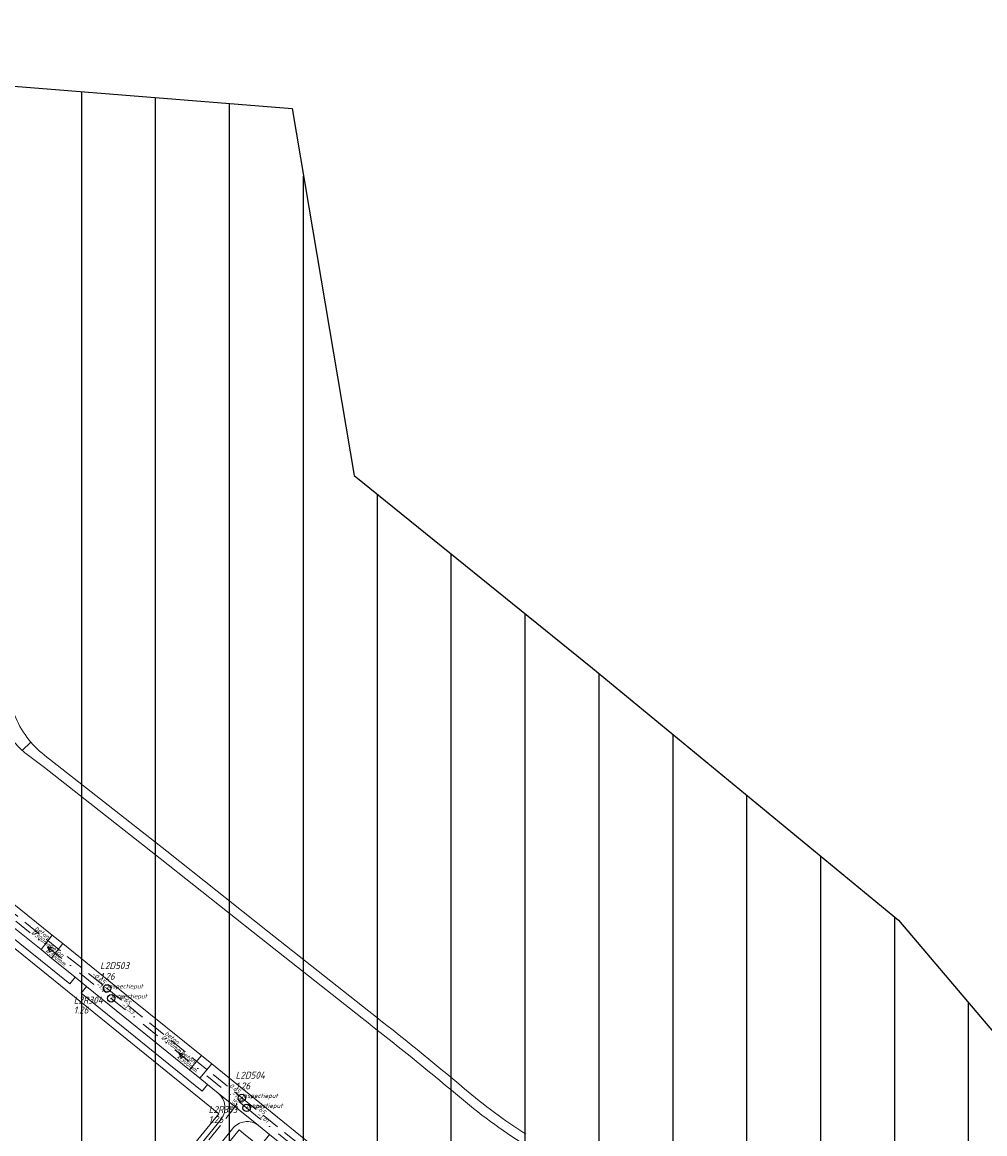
# Model space of a CAD drawing. Extents: x 148869 to 161638, y 453607 to 469810.
# Tile 802 of 1056: x 157121 to 157381, y 468776 to 469077. Entities that reach past the tile are written whole.
import ezdxf

# ---------------------------------------------------------------- set-up
doc = ezdxf.new("R2010")
doc.units = 0
doc.header["$PDMODE"] = 32
doc.header["$PDSIZE"] = 2
doc.linetypes.add('RI-HWA', pattern=[7.4, 5, -2.4])
doc.linetypes.add('RI-VWA', pattern=[11, 5, -3, 0, -3])
doc.layers.get('0').update_dxf_attribs({"linetype": 'CONTINUOUS'})
doc.layers.get('DEFPOINTS').update_dxf_attribs({"linetype": 'CONTINUOUS'})
doc.layers.add('2022', color=10, linetype='CONTINUOUS')
doc.layers.add('2022 hatch', color=10, linetype='CONTINUOUS')
for name, color, linetype, lineweight in [('B-OI-RI-HWA-BOB-T18', 150, 'CONTINUOUS', 18), ('B-OI-RI-HWA-MATERIAAL-T18', 150, 'CONTINUOUS', 18), ('B-OI-RI-HWA-PUTDEKSELHOOGTE-T25', 150, 'CONTINUOUS', 25), ('B-OI-RI-HWA-PUTNUMMER-T25', 150, 'CONTINUOUS', 25), ('B-OI-RI-HWA_DIAMETER-T18', 150, 'CONTINUOUS', 18), ('B-OI-RI-HWA_RIOOLPUT-S', 150, 'CONTINUOUS', 25), ('B-OI-RI-HWA_TRANSPORTLEIDING-G', 150, 'RI-HWA', 18), ('B-OI-RI-STROOMRICHTING-S', 252, 'CONTINUOUS', 25), ('B-OI-RI-VWA-BOB-T18', 34, 'CONTINUOUS', 18), ('B-OI-RI-VWA-DIAMETER-T18', 34, 'CONTINUOUS', 18), ('B-OI-RI-VWA-MATERIAAL-T18', 34, 'CONTINUOUS', 18), ('B-OI-RI-VWA_PUTDEKSELHOOGTE-T25', 34, 'CONTINUOUS', 25), ('B-OI-RI-VWA_PUTNUMMER-T25', 34, 'CONTINUOUS', 25), ('B-OI-RI-VWA_RIOOLPUT-S', 34, 'CONTINUOUS', 25), ('B-OI-RI-VWA_TRANSPORTLEIDING-G', 34, 'RI-VWA', 18), ('B-RO-VH-VERHARDING_ASFALT-GV', 251, 'CONTINUOUS', 18), ('B-RO-VH-VERHARDING_STRAATBAKSTEEN-GV', 251, 'CONTINUOUS', 18)]:
    doc.layers.add(name, color=color, linetype=linetype, lineweight=lineweight)
doc.styles.add('NLCS-ISO-M500-T18_CURSIEF', font='NLCS-ISO.ttf', dxfattribs={"oblique": 15, "height": 0.9})
doc.styles.add('NLCS-ISO-M750-T25_CURSIEF', font='NLCS-ISO.ttf', dxfattribs={"oblique": 15, "height": 1.875})

# ---------------------------------------------------------------- blocks, each defined once
blk = doc.blocks.new('ACMAP_ANN_TEMPLATE_vwa-diam')
at = {"color": 0, "linetype": 'ByBlock', "style": 'NLCS-ISO-M500-T18_CURSIEF', "oblique": 15}
blk.add_attdef('vwa-diam', (0.3, -1.3), '', height=1.2, dxfattribs=at)
blk = doc.blocks.new('ACMAP_ANN_TEMPLATE_vwa-materiaal')
at = {"color": 0, "linetype": 'ByBlock', "style": 'NLCS-ISO-M500-T18_CURSIEF', "oblique": 15}
blk.add_attdef('vwa-mat', (0.3, 0.2), '', height=1.2, dxfattribs=at)
blk = doc.blocks.new('ACMAP_ANN_TEMPLATE_vwa-nap-l')
at = {"color": 0, "linetype": 'ByBlock', "style": 'NLCS-ISO-M500-T18_CURSIEF', "oblique": 15}
blk.add_attdef('vwa-nap-l', (3.3, 0.2), '', height=1.2, dxfattribs=at)
blk = doc.blocks.new('ACMAP_ANN_TEMPLATE_vwa-nap-r')
at = {"color": 0, "linetype": 'ByBlock', "style": 'NLCS-ISO-M500-T18_CURSIEF', "oblique": 15}
blk.add_attdef('vwa-nap-r', (-5.6, 0.2), '', height=1.2, dxfattribs=at)
blk = doc.blocks.new('ACMAP_ANN_TEMPLATE_hwa-diam')
at = {"color": 0, "linetype": 'ByBlock', "style": 'NLCS-ISO-M500-T18_CURSIEF', "oblique": 15}
blk.add_attdef('hwa-diam', (-3.7, -1.3), '', height=1.2, dxfattribs=at)
blk = doc.blocks.new('ACMAP_ANN_TEMPLATE_hwa-materiaal')
at = {"color": 0, "linetype": 'ByBlock', "style": 'NLCS-ISO-M500-T18_CURSIEF', "oblique": 15}
blk.add_attdef('hwa-mat', (-3.7, 0.2), '', height=1.2, dxfattribs=at)
blk = doc.blocks.new('ACMAP_ANN_TEMPLATE_hwa-nap-l')
at = {"color": 0, "linetype": 'ByBlock', "style": 'NLCS-ISO-M500-T18_CURSIEF', "oblique": 15}
blk.add_attdef('hwa-nap-l', (3.3, 0.2), '', height=1.2, dxfattribs=at)
blk = doc.blocks.new('ACMAP_ANN_TEMPLATE_hwa-nap-r')
at = {"color": 0, "linetype": 'ByBlock', "style": 'NLCS-ISO-M500-T18_CURSIEF', "oblique": 15}
blk.add_attdef('hwa-nap-r', (-5.6, 0.2), '', height=1.2, dxfattribs=at)
blk = doc.blocks.new('ACMAP_ANN_TEMPLATE_hwa-puth')
at = {"color": 0, "linetype": 'ByBlock', "style": 'NLCS-ISO-M750-T25_CURSIEF', "oblique": 15}
blk.add_attdef('hwa-puth', (-9, -6.8), '', height=1.88, dxfattribs=at)
blk = doc.blocks.new('ACMAP_ANN_TEMPLATE_hwa-putnr')
at = {"color": 0, "linetype": 'ByBlock', "style": 'NLCS-ISO-M750-T25_CURSIEF', "oblique": 15}
blk.add_attdef('hwa-putnr', (-9, -4.1), '', height=1.88, dxfattribs=at)
blk = doc.blocks.new('ACMAP_ANN_TEMPLATE_type knoop')
at = {"layer": 'DEFPOINTS', "style": 'NLCS-ISO-M500-T18_CURSIEF', "oblique": 15}
blk.add_attdef('type_knoop', (0, 0), '', height=1.2, dxfattribs=at)
blk = doc.blocks.new('ACMAP_ANN_TEMPLATE_vwa-puth')
at = {"color": 0, "linetype": 'ByBlock', "style": 'NLCS-ISO-M750-T25_CURSIEF', "oblique": 15}
blk.add_attdef('vwa-puth', (-3, 5), '', height=1.88, dxfattribs=at)
blk = doc.blocks.new('ACMAP_ANN_TEMPLATE_vwa-putnr')
at = {"color": 0, "linetype": 'ByBlock', "style": 'NLCS-ISO-M750-T25_CURSIEF', "oblique": 15}
blk.add_attdef('vaw-putnr', (-3, 7.9), '', height=1.88, dxfattribs=at)

msp = doc.modelspace()

# ---------------------------------------------------------------- hatches: boundary and pattern name
at = {"layer": '2022 hatch'}
h = msp.add_hatch(dxfattribs=at)
h.set_pattern_fill('ANSI31', color=256, scale=19.992, angle=45)
h.set_pattern_definition([(90, (0, 0), (-19.992, 0), [])])
h.paths.add_polyline_path([(158379.84, 467996.89), (158366.84, 468022.67), (158189.84, 468166.16), (157828.17, 468458.42), (157739.22, 468518.82), (157641.11, 468619.81), (157530.39, 468683.16), (157482.59, 468721.96), (157387.79, 468799.09), (157358.04, 468834.15), (157275.29, 468902.27), (157210.79, 468954.43), (157194.02, 469053.71), (156902.95, 469077.05), (156826.8, 468954.1), (156792.27, 468881.17), (156787.74, 468869.52), (156766.12, 468853.14), (156708.66, 468812.18), (156684.68, 468714.31), (156691.12, 468637.35), (156646.96, 468557.82), (156546.37, 468484.25), (156540.57, 468402.6), (156240.02, 468051.1), (156133.15, 468060.94), (155534.46, 467899.58), (155877.43, 467514.28), (156068.55, 467349.02), (156564.13, 467124.76), (157053.01, 467402.65), (157255.96, 467459.7), (157295.2, 467601.79), (157494.95, 467833.47), (157733.53, 467653.62), (157958.73, 467372.41), (158076.05, 467263.89), (158097.91, 467222.3), (158172.49, 467148.19), (158328.77, 467127.74), (158565.83, 467340.97), (158654.01, 467555.95), (158521.87, 467664.49), (158523.64, 467683.01), (158588.43, 467828.66)])

# ---------------------------------------------------------------- linework, layer by layer
at = {"layer": '2022', "flags": 128}
msp.add_lwpolyline([(155534.46, 467899.58), (156133.15, 468060.94), (156240.02, 468051.1), (156540.57, 468402.6), (156546.37, 468484.25), (156646.96, 468557.82), (156691.12, 468637.35), (156684.68, 468714.31), (156708.66, 468812.18), (156766.12, 468853.14), (156787.74, 468869.52), (156792.27, 468881.17), (156826.8, 468954.1), (156902.95, 469077.05), (157194.02, 469053.71), (157210.79, 468954.43), (157275.29, 468902.27), (157358.04, 468834.15), (157387.79, 468799.09)], dxfattribs=at)
at = {"layer": 'B-OI-RI-HWA_RIOOLPUT-S', "color": 251}
for p in [(157143.99, 468815.68), (157180.46, 468786.05)]:
    msp.add_point(p, dxfattribs=at)
at = {"layer": 'B-OI-RI-HWA_TRANSPORTLEIDING-G', "color": 251}
for p, q in [((157110.18, 468842.89), (157143.99, 468815.68)), ((157143.99, 468815.68), (157180.46, 468786.05)), ((157157.86, 468757.21), (157180.46, 468786.05)), ((157180.46, 468786.05), (157216.5, 468756.86))]:
    msp.add_line(p, q, dxfattribs=at)
at = {"layer": 'B-OI-RI-STROOMRICHTING-S', "color": 251}
for points in [[(157129.43, 468826.58), (157127.86, 468826.93), (157128.52, 468825.46)], [(157164.98, 468797.83), (157163.4, 468798.17), (157164.08, 468796.71)]]:
    msp.add_lwpolyline(points, dxfattribs=at)
at = {"layer": 'B-OI-RI-VWA_RIOOLPUT-S'}
for p in [(157145.09, 468812.99), (157181.74, 468783.35)]:
    msp.add_point(p, dxfattribs=at)
at = {"layer": 'B-OI-RI-VWA_TRANSPORTLEIDING-G', "color": 251}
for p, q in [((157110.65, 468840.86), (157145.09, 468812.99)), ((157145.09, 468812.99), (157181.74, 468783.35)), ((157181.74, 468783.35), (157216.63, 468755.11))]:
    msp.add_line(p, q, dxfattribs=at)
at = {"layer": 'B-RO-VH-VERHARDING_ASFALT-GV'}
for points in [[(157123.39, 468882.28, -0.132967), (157117.55, 468894.66)], [(157115.24, 468889.42, 0.14566), (157121.05, 468880.04)], [(157121.05, 468880.04, 0.015786), (157122.02, 468879.23)], [(157128.42, 468877.72, -0.065149), (157123.39, 468882.28)], [(157213.01, 468807.6, -0.008485), (157238.74, 468786.79)], [(157240.7, 468788.54, 0.008385), (157214.79, 468809.5)], [(157238.74, 468786.79, 0.036352), (157257.11, 468773.3)], [(157257.24, 468776.26, -0.035289), (157240.7, 468788.54)]]:
    msp.add_lwpolyline(points, format="xyb", dxfattribs=at)
at = {"layer": 'B-RO-VH-VERHARDING_ASFALT-GV', "flags": 128}
for points in [[(157123.39, 468882.28), (157121.05, 468880.04)], [(157121.05, 468880.04), (157123.39, 468882.28)], [(157122.02, 468879.23), (157127.09, 468875.45), (157158.36, 468850.82), (157185.68, 468829.19), (157213.01, 468807.6)], [(157214.79, 468809.5), (157187.43, 468831.14), (157160.12, 468852.78), (157128.42, 468877.72)], [(157218.2, 468686.95), (157255.81, 468727.43), (157172.3, 468795.23), (157169.09, 468791.35), (157171.15, 468789.68), (157174.07, 468787.34), (157184.97, 468778.56), (157187.96, 468776.14), (157234.71, 468738.24), (157244.39, 468730.4)]]:
    msp.add_lwpolyline(points, dxfattribs=at)
for points in [[(157090.03, 468861.65), (157086.79, 468857.66), (157114.75, 468835.42), (157116.71, 468833.8), (157126.13, 468826.17), (157129.18, 468830.06)], [(157131.99, 468827.79), (157129.18, 468830.06), (157126.13, 468826.17), (157128.93, 468823.9)], [(157169.52, 468797.52), (157150.73, 468812.67), (157131.99, 468827.79), (157128.93, 468823.9), (157135.38, 468818.68), (157138.43, 468816.22), (157166.29, 468793.62)], [(157172.3, 468795.23), (157169.52, 468797.52), (157166.29, 468793.62), (157169.09, 468791.35)]]:
    msp.add_lwpolyline(points, close=True, dxfattribs=at)
at = {"layer": 'B-RO-VH-VERHARDING_STRAATBAKSTEEN-GV', "flags": 128}
for points in [[(157108.37, 468834.74), (157063.48, 468779.48), (157064.71, 468778.48), (157093.25, 468813.67), (157095.46, 468816.38), (157104.88, 468828.01), (157109.75, 468834.02), (157119.06, 468826.47), (157168.87, 468786.09), (157174.18, 468781.78), (157166.12, 468771.83), (157158.79, 468762.75), (157156.59, 468760.02), (157157.83, 468759.02), (157158.9, 468760.5), (157160.45, 468762.52), (157174.9, 468780.39)], [(157135.38, 468818.68), (157133.91, 468816.87), (157115.25, 468831.99), (157116.71, 468833.8), (157114.75, 468835.42)], [(157174.07, 468787.34), (157171.15, 468789.68), (157169.68, 468787.87), (157136.97, 468814.41), (157138.43, 468816.22), (157135.38, 468818.68)], [(157184.97, 468778.56), (157174.07, 468787.34)], [(157174.9, 468780.39), (157160.45, 468762.52), (157158.9, 468760.5), (157157.83, 468759.02)], [(157177.89, 468777.68), (157162.78, 468759.02), (157161.58, 468757.41)], [(157161.58, 468757.41), (157162.78, 468759.02), (157177.89, 468777.68)], [(157172.79, 468768.83), (157179.69, 468777.39), (157180.87, 468776.43), (157185.55, 468772.63)], [(157244.39, 468730.4), (157234.71, 468738.24), (157233.24, 468736.43), (157186.49, 468774.33), (157187.96, 468776.14), (157184.97, 468778.56)]]:
    msp.add_lwpolyline(points, dxfattribs=at)
for points in [[(157116.71, 468833.8), (157115.25, 468831.99), (157133.91, 468816.87), (157135.38, 468818.68), (157128.93, 468823.9), (157126.13, 468826.17)], [(157166.29, 468793.62), (157138.43, 468816.22), (157136.97, 468814.41), (157169.68, 468787.87), (157171.15, 468789.68), (157169.09, 468791.35)]]:
    msp.add_lwpolyline(points, close=True, dxfattribs=at)
at = {"layer": 'B-RO-VH-VERHARDING_STRAATBAKSTEEN-GV'}
for points in [[(157174.9, 468780.39, 0.393545), (157174.07, 468787.34)], [(157174.07, 468787.34, -0.393545), (157174.9, 468780.39)], [(157184.97, 468778.56, 0.419502), (157177.89, 468777.68)], [(157177.89, 468777.68, -0.419502), (157184.97, 468778.56)]]:
    msp.add_lwpolyline(points, format="xyb", dxfattribs=at)

# ---------------------------------------------------------------- block references
at = {"layer": 'B-OI-RI-HWA-BOB-T18', "color": 251}
for name, p, rotation, values in [('ACMAP_ANN_TEMPLATE_hwa-nap-r', (157143.99, 468815.68), 321.1725334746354, {'hwa-nap-r': '-0.65'}), ('ACMAP_ANN_TEMPLATE_hwa-nap-l', (157143.99, 468815.68), 320.90850686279, {'hwa-nap-l': '-0.65'}), ('ACMAP_ANN_TEMPLATE_hwa-nap-r', (157180.46, 468786.05), 320.90850686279, {'hwa-nap-r': '-0.65'}), ('ACMAP_ANN_TEMPLATE_hwa-nap-r', (157180.46, 468786.05), 51.9172474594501, {'hwa-nap-r': '-0.65'}), ('ACMAP_ANN_TEMPLATE_hwa-nap-l', (157180.46, 468786.05), 320.994053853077, {'hwa-nap-l': '-0.65'})]:
    msp.add_blockref(name, p, dxfattribs=dict(at, rotation=rotation)).add_auto_attribs(values)
at = {"layer": 'B-OI-RI-HWA-MATERIAAL-T18', "color": 251}
for p, rotation in [((157127.09, 468829.28), 321.1725334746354), ((157162.22, 468800.86), 320.90850686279)]:
    msp.add_blockref('ACMAP_ANN_TEMPLATE_hwa-materiaal', p, dxfattribs=dict(at, rotation=rotation)).add_auto_attribs({'hwa-mat': 'beton'})
at = {"layer": 'B-OI-RI-HWA-PUTDEKSELHOOGTE-T25', "color": 251}
for p in [(157143.99, 468815.68), (157180.46, 468786.05)]:
    msp.add_blockref('ACMAP_ANN_TEMPLATE_hwa-puth', p, dxfattribs=at).add_auto_attribs({'hwa-puth': '1.26'})
at = {"layer": 'B-OI-RI-HWA-PUTNUMMER-T25', "color": 251}
for p, values in [((157143.99, 468815.68), {'hwa-putnr': 'L2R304'}), ((157180.46, 468786.05), {'hwa-putnr': 'L2R303'})]:
    msp.add_blockref('ACMAP_ANN_TEMPLATE_hwa-putnr', p, dxfattribs=at).add_auto_attribs(values)
at = {"layer": 'B-OI-RI-HWA_DIAMETER-T18', "color": 251}
for p, rotation in [((157127.09, 468829.28), 321.1725334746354), ((157162.22, 468800.86), 320.90850686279)]:
    msp.add_blockref('ACMAP_ANN_TEMPLATE_hwa-diam', p, dxfattribs=dict(at, rotation=rotation)).add_auto_attribs({'hwa-diam': '%%c300mm.'})
at = {"layer": 'B-OI-RI-VWA-BOB-T18', "color": 251}
for name, p, rotation, values in [('ACMAP_ANN_TEMPLATE_vwa-nap-r', (157145.09, 468812.99), 321.0136010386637, {'vwa-nap-r': '-1.53'}), ('ACMAP_ANN_TEMPLATE_vwa-nap-l', (157145.09, 468812.99), 321.0415782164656, {'vwa-nap-l': '-1.53'}), ('ACMAP_ANN_TEMPLATE_vwa-nap-r', (157181.74, 468783.35), 321.0415782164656, {'vwa-nap-r': '-1.35'}), ('ACMAP_ANN_TEMPLATE_vwa-nap-l', (157181.74, 468783.35), 321.0128797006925, {'vwa-nap-l': '-1.01'})]:
    msp.add_blockref(name, p, dxfattribs=dict(at, rotation=rotation)).add_auto_attribs(values)
at = {"layer": 'B-OI-RI-VWA-DIAMETER-T18', "color": 251}
for p, rotation in [((157127.87, 468826.93), 321.0136010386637), ((157163.41, 468798.17), 321.0415782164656)]:
    msp.add_blockref('ACMAP_ANN_TEMPLATE_vwa-diam', p, dxfattribs=dict(at, rotation=rotation)).add_auto_attribs({'vwa-diam': '%%c300mm.'})
at = {"layer": 'B-OI-RI-VWA-MATERIAAL-T18', "color": 251}
for p, rotation in [((157127.87, 468826.93), 321.0136010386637), ((157163.41, 468798.17), 321.0415782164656)]:
    msp.add_blockref('ACMAP_ANN_TEMPLATE_vwa-materiaal', p, dxfattribs=dict(at, rotation=rotation)).add_auto_attribs({'vwa-mat': 'beton'})
at = {"layer": 'B-OI-RI-VWA_PUTDEKSELHOOGTE-T25', "color": 251}
for p in [(157145.09, 468812.99), (157181.74, 468783.35)]:
    msp.add_blockref('ACMAP_ANN_TEMPLATE_vwa-puth', p, dxfattribs=at).add_auto_attribs({'vwa-puth': '1.26'})
at = {"layer": 'B-OI-RI-VWA_PUTNUMMER-T25', "color": 251}
for p, values in [((157145.09, 468812.99), {'vaw-putnr': 'L2D503'}), ((157181.74, 468783.35), {'vaw-putnr': 'L2D504'})]:
    msp.add_blockref('ACMAP_ANN_TEMPLATE_vwa-putnr', p, dxfattribs=at).add_auto_attribs(values)
at = {"layer": 'DEFPOINTS'}
for p in [(157143.99, 468815.68), (157145.09, 468812.99), (157180.46, 468786.05), (157181.74, 468783.35)]:
    msp.add_blockref('ACMAP_ANN_TEMPLATE_type knoop', p, dxfattribs=at).add_auto_attribs({'type_knoop': 'inspectieput'})

doc.saveas('drawing.dxf')
